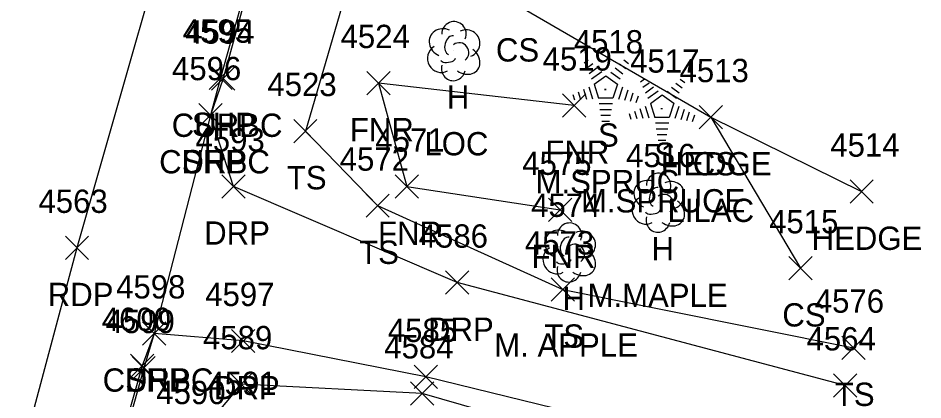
# Model space of a CAD drawing. Extents: x 1443912 to 1445411, y 621446 to 623693.
# Drawn here: x 1444910.4 to 1444988.1, y 623132 to 623164.8 of the extents above; entities that cross this region are included whole.
import ezdxf

# ---------------------------------------------------------------- set-up
doc = ezdxf.new("R2010")
doc.units = 0
for name, color, linetype in [('L_A', 7, 'Continuous'), ('L_C', 7, 'Continuous'), ('L_I', 7, 'Continuous'), ('L_TIC', 7, 'Continuous'), ('LAHR', 7, 'Continuous'), ('LELB', 7, 'Continuous'), ('LFNC', 7, 'Continuous'), ('LTC', 7, 'Continuous'), ('LTD', 7, 'Continuous'), ('P_A', 7, 'Continuous'), ('P_I', 7, 'Continuous'), ('P_TIC', 7, 'Continuous'), ('PET', 7, 'Continuous'), ('PSP', 7, 'Continuous'), ('R_A', 7, 'Continuous'), ('R_I', 7, 'Continuous'), ('R_TIC', 7, 'Continuous'), ('RC', 7, 'Continuous'), ('RDP', 7, 'Continuous')]:
    doc.layers.add(name, color=color, linetype=linetype)

msp = doc.modelspace()

# ---------------------------------------------------------------- linework, layer by layer
at = {"layer": 'L_TIC'}
for points in [[(1444940.378, 623158.2), (1444942.378, 623160.2)], [(1444942.378, 623158.2), (1444940.378, 623160.2)], [(1444957.173, 623156.268), (1444959.173, 623158.268)], [(1444959.173, 623156.268), (1444957.173, 623158.268)], [(1444968.926, 623155.274), (1444970.926, 623157.274)], [(1444970.926, 623155.274), (1444968.926, 623157.274)], [(1444968.926, 623155.274), (1444970.926, 623157.274)], [(1444970.926, 623155.274), (1444968.926, 623157.274)], [(1444934.094, 623154.078), (1444936.094, 623156.078)], [(1444936.094, 623154.078), (1444934.094, 623156.078)], [(1444942.801, 623149.313), (1444944.801, 623151.313)], [(1444944.801, 623149.313), (1444942.801, 623151.313)], [(1444981.872, 623148.879), (1444983.872, 623150.879)], [(1444983.872, 623148.879), (1444981.872, 623150.879)], [(1444940.304, 623147.676), (1444942.304, 623149.676)], [(1444942.304, 623147.676), (1444940.304, 623149.676)], [(1444955.983, 623147.316), (1444957.983, 623149.316)], [(1444957.983, 623147.316), (1444955.983, 623149.316)], [(1444976.618, 623142.302), (1444978.618, 623144.302)], [(1444978.618, 623142.302), (1444976.618, 623144.302)], [(1444956.21, 623140.482), (1444958.21, 623142.482)], [(1444958.21, 623140.482), (1444956.21, 623142.482)], [(1444981.161, 623135.484), (1444983.161, 623137.484)], [(1444983.161, 623135.484), (1444981.161, 623137.484)], [(1444928.57, 623132.35), (1444930.57, 623134.35)], [(1444930.57, 623132.35), (1444928.57, 623134.35)], [(1444944.131, 623131.561), (1444946.131, 623133.561)], [(1444946.131, 623131.561), (1444944.131, 623133.561)]]:
    msp.add_lwpolyline(points, dxfattribs=at)
at = {"layer": 'LAHR'}
msp.add_lwpolyline([(1444969.926, 623156.274), (1444982.872, 623149.879)], dxfattribs=at)
at = {"layer": 'LELB'}
for points in [[(1445011.818, 623244.379), (1444995.904, 623251.684), (1444976.44, 623254.406), (1444961.702, 623251.968), (1444954.045, 623221.944), (1444942.825, 623181.553), (1444935.094, 623155.078), (1444941.304, 623148.676), (1444957.21, 623141.482), (1444982.161, 623136.484)], [(1444976.44, 623254.406), (1444968.484, 623232.521), (1444961.908, 623212.324), (1444955.534, 623183.272), (1444953.019, 623166.045), (1444969.926, 623156.274), (1444977.618, 623143.302)], [(1444965.389, 623126.715), (1444945.131, 623132.561), (1444929.57, 623133.35), (1444925.638, 623128.642), (1444923.129, 623120.197), (1444914.405, 623088.979), (1444907.699, 623062.922), (1444896.39, 623030.415), (1444888.476, 622997.96), (1444877.452, 622951.177), (1444886.066, 622942.698), (1444898.812, 622937.039), (1444925.542, 622926.459)]]:
    msp.add_lwpolyline(points, dxfattribs=at)
at = {"layer": 'LFNC'}
msp.add_lwpolyline([(1444958.173, 623157.268), (1444941.378, 623159.2), (1444943.801, 623150.313), (1444956.983, 623148.316)], dxfattribs=at)
at = {"layer": 'LTC'}
for p, q in [((1444959.038, 623160.947), (1444959.393, 623161.205)), ((1444959.248, 623160.482), (1444959.777, 623160.866)), ((1444962.436, 623161.188), (1444962.856, 623160.883)), ((1444959.457, 623160.016), (1444960.161, 623160.527)), ((1444959.667, 623159.55), (1444960.545, 623160.188)), ((1444961.323, 623160.143), (1444962.133, 623159.554)), ((1444961.694, 623160.491), (1444962.373, 623159.997)), ((1444962.065, 623160.839), (1444962.615, 623160.44)), ((1444959.891, 623159.095), (1444960.903, 623159.83)), ((1444960.903, 623159.83), (1444961.9, 623159.105)), ((1444963.876, 623159.301), (1444964.231, 623159.558)), ((1444967.274, 623159.541), (1444967.693, 623159.236)), ((1444958.981, 623158.66), (1444959.253, 623157.824)), ((1444959.437, 623158.876), (1444959.768, 623157.857)), ((1444959.891, 623159.095), (1444960.278, 623157.902)), ((1444961.9, 623159.105), (1444961.509, 623157.902)), ((1444962.338, 623158.834), (1444962, 623157.794)), ((1444962.782, 623158.584), (1444962.495, 623157.699)), ((1444964.086, 623158.835), (1444964.615, 623159.219)), ((1444964.295, 623158.369), (1444964.999, 623158.881)), ((1444964.505, 623157.903), (1444965.383, 623158.541)), ((1444966.532, 623158.844), (1444967.211, 623158.351)), ((1444966.903, 623159.193), (1444967.453, 623158.793)), ((1444958.071, 623158.227), (1444958.223, 623157.759)), ((1444958.526, 623158.443), (1444958.738, 623157.792)), ((1444961.509, 623157.902), (1444960.278, 623157.902)), ((1444963.227, 623158.334), (1444962.99, 623157.604)), ((1444963.671, 623158.083), (1444963.484, 623157.509)), ((1444964.729, 623157.448), (1444965.741, 623158.183)), ((1444965.741, 623158.183), (1444966.738, 623157.458)), ((1444966.161, 623158.496), (1444966.971, 623157.907)), ((1444961.471, 623157.402), (1444960.326, 623157.402)), ((1444963.819, 623157.013), (1444964.091, 623156.178)), ((1444964.275, 623157.229), (1444964.606, 623156.21)), ((1444964.729, 623157.448), (1444965.116, 623156.255)), ((1444966.738, 623157.458), (1444966.347, 623156.255)), ((1444967.176, 623157.187), (1444966.838, 623156.148)), ((1444961.387, 623156.902), (1444960.398, 623156.902)), ((1444961.303, 623156.402), (1444960.471, 623156.402)), ((1444962.908, 623156.58), (1444963.061, 623156.112)), ((1444963.364, 623156.796), (1444963.576, 623156.145)), ((1444966.347, 623156.255), (1444965.116, 623156.255)), ((1444967.62, 623156.937), (1444967.333, 623156.052)), ((1444968.065, 623156.687), (1444967.828, 623155.957)), ((1444968.509, 623156.436), (1444968.322, 623155.862)), ((1444961.219, 623155.902), (1444960.544, 623155.902)), ((1444966.308, 623155.755), (1444965.164, 623155.755)), ((1444966.225, 623155.255), (1444965.236, 623155.255)), ((1444966.141, 623154.755), (1444965.309, 623154.755)), ((1444966.057, 623154.255), (1444965.382, 623154.255))]:
    msp.add_line(p, q, dxfattribs=at)
at = {"layer": 'LTD'}
for p, q in [((1444947.814, 623161.992), (1444947.814, 623161.992)), ((1444947.814, 623161.992), (1444947.814, 623161.992)), ((1444965.39, 623148.978), (1444965.39, 623148.978)), ((1444965.39, 623148.978), (1444965.39, 623148.978)), ((1444957.743, 623144.71), (1444957.743, 623144.71)), ((1444957.743, 623144.71), (1444957.743, 623144.71))]:
    msp.add_line(p, q, dxfattribs=at)
for centre in [(1444947.861, 623163.426), (1444965.437, 623150.412), (1444957.789, 623146.144)]:
    msp.add_arc(centre, 1.047, 335.52715, 180.95627, dxfattribs=at)
for centre, major_axis, ratio, start_param, end_param in [((1444947.022, 623162.659), (1.21, -0.512), 0.895232, 1.570796, 4.712389), ((1444947.606, 623162.451), (-0.208, -0.792), 0.645439, 3.141593, 6.283185), ((1444948.856, 623162.576), (-1.141, -0.483), 0.949671, 1.570796, 4.712389), ((1444948.314, 623161.826), (-0.5, 0.667), 0.989748, 3.141593, 6.283185), ((1444946.731, 623161.284), (0.584, -1.042), 0.959034, 3.141593, 6.283185), ((1444948.814, 623161.159), (-1.09, 0.792), 0.841452, 1.570796, 4.712389), ((1444947.356, 623161.242), (-0.625, -0.083), 0.423636, 0, 3.141593), ((1444947.814, 623160.492), (0.265, 1.061), 0.942809, 1.570796, 4.712389), ((1444964.598, 623149.645), (1.21, -0.512), 0.895232, 1.570796, 4.712389), ((1444966.432, 623149.562), (-1.141, -0.483), 0.949671, 1.570796, 4.712389), ((1444965.182, 623149.437), (-0.208, -0.792), 0.645439, 3.141593, 6.283185), ((1444964.307, 623148.27), (0.584, -1.042), 0.959034, 3.141593, 6.283185), ((1444965.89, 623148.812), (-0.5, 0.667), 0.989748, 3.141593, 6.283185), ((1444966.39, 623148.145), (-1.09, 0.792), 0.841452, 1.570796, 4.712389), ((1444965.39, 623147.478), (0.265, 1.061), 0.942809, 1.570796, 4.712389), ((1444964.932, 623148.228), (-0.625, -0.083), 0.423636, 0, 3.141593), ((1444956.951, 623145.376), (1.21, -0.512), 0.895232, 1.570796, 4.712389), ((1444958.784, 623145.293), (-1.141, -0.483), 0.949671, 1.570796, 4.712389), ((1444957.534, 623145.168), (-0.208, -0.792), 0.645439, 3.141593, 6.283185), ((1444958.243, 623144.543), (-0.5, 0.667), 0.989748, 3.141593, 6.283185), ((1444956.659, 623144.001), (0.584, -1.042), 0.959034, 3.141593, 6.283185), ((1444958.743, 623143.877), (-1.09, 0.792), 0.841452, 1.570796, 4.712389), ((1444957.284, 623143.96), (-0.625, -0.083), 0.423636, 0, 3.141593), ((1444957.743, 623143.21), (0.265, 1.061), 0.942809, 1.570796, 4.712389)]:
    msp.add_ellipse(centre, major_axis=major_axis, ratio=ratio, start_param=start_param, end_param=end_param, dxfattribs=at)
at = {"layer": 'P_TIC'}
for points in [[(1444926.821, 623158.658), (1444928.821, 623160.658)], [(1444928.821, 623158.658), (1444926.821, 623160.658)], [(1444925.956, 623155.444), (1444927.956, 623157.444)], [(1444927.956, 623155.444), (1444925.956, 623157.444)], [(1444914.481, 623144.054), (1444916.481, 623146.054)], [(1444916.481, 623144.054), (1444914.481, 623146.054)], [(1444921.102, 623136.709), (1444923.102, 623138.709)], [(1444923.102, 623136.709), (1444921.102, 623138.709)], [(1444920.079, 623133.92), (1444922.079, 623135.92)], [(1444922.079, 623133.92), (1444920.079, 623135.92)]]:
    msp.add_lwpolyline(points, dxfattribs=at)
at = {"layer": 'PET'}
msp.add_lwpolyline([(1445060.037, 623670.522), (1445049.49, 623631.423), (1445031.605, 623567.438), (1445020.437, 623527.05), (1445003.496, 623465.591), (1444988.101, 623409.137), (1444976.63, 623367.032), (1444962.485, 623315.052), (1444949.489, 623267.355), (1444937.78, 623225.39), (1444926.085, 623182.222), (1444915.481, 623145.054), (1444906.981, 623113.479), (1444893.635, 623066.096), (1444886.059, 623037.306), (1444876.58, 623001.084), (1444863.334, 622947.053), (1444849.426, 622890.74)], dxfattribs=at)
at = {"layer": 'PSP'}
msp.add_lwpolyline([(1444984.516, 623364.945), (1444970.172, 623313.004), (1444960.845, 623279.611), (1444959.914, 623275.87), (1444955.536, 623257.941), (1444945.503, 623223.598), (1444933.942, 623181.42), (1444927.821, 623159.658), (1444926.956, 623156.444), (1444922.102, 623137.709), (1444921.079, 623134.92), (1444914.496, 623111.784), (1444901.392, 623063.858), (1444892.119, 623031.221), (1444883.166, 622999.191), (1444870.024, 622952.196), (1444868.676, 622947.266), (1444864.214, 622931.668)], dxfattribs=at)
at = {"layer": 'R_TIC'}
for points in [[(1444927.035, 623158.578), (1444929.035, 623160.578)], [(1444929.035, 623158.578), (1444927.035, 623160.578)], [(1444925.956, 623155.444), (1444927.956, 623157.444)], [(1444927.956, 623155.444), (1444925.956, 623157.444)], [(1444925.956, 623155.444), (1444927.956, 623157.444)], [(1444927.956, 623155.444), (1444925.956, 623157.444)], [(1444927.917, 623149.328), (1444929.917, 623151.328)], [(1444929.917, 623149.328), (1444927.917, 623151.328)], [(1444947.144, 623141.07), (1444949.144, 623143.07)], [(1444949.144, 623141.07), (1444947.144, 623143.07)], [(1444921.102, 623136.709), (1444923.102, 623138.709)], [(1444923.102, 623136.709), (1444921.102, 623138.709)], [(1444921.102, 623136.709), (1444923.102, 623138.709)], [(1444923.102, 623136.709), (1444921.102, 623138.709)], [(1444928.755, 623136.061), (1444930.755, 623138.061)], [(1444930.755, 623136.061), (1444928.755, 623138.061)], [(1444920.209, 623133.736), (1444922.209, 623135.736)], [(1444922.209, 623133.736), (1444920.209, 623135.736)], [(1444944.435, 623132.975), (1444946.435, 623134.975)], [(1444946.435, 623132.975), (1444944.435, 623134.975)], [(1444980.445, 623132.249), (1444982.445, 623134.249)], [(1444982.445, 623132.249), (1444980.445, 623134.249)]]:
    msp.add_lwpolyline(points, dxfattribs=at)
at = {"layer": 'RC'}
for points in [[(1444955.536, 623257.941), (1444945.638, 623223.583), (1444934.06, 623181.442), (1444928.035, 623159.578), (1444926.956, 623156.444)], [(1444922.102, 623137.709), (1444921.209, 623134.736), (1444914.787, 623111.766), (1444901.487, 623063.724), (1444892.451, 623031.114), (1444883.386, 622999.316), (1444870.3, 622952.188), (1444868.676, 622947.266)]]:
    msp.add_lwpolyline(points, dxfattribs=at)
at = {"layer": 'RDP'}
for points in [[(1444981.445, 623133.249), (1444948.144, 623142.07), (1444928.917, 623150.328), (1444926.956, 623156.444)], [(1444980.049, 623125.529), (1444945.435, 623133.975), (1444929.755, 623137.061), (1444922.102, 623137.709)]]:
    msp.add_lwpolyline(points, dxfattribs=at)

# ---------------------------------------------------------------- texts
at = {"layer": 'L_A'}
for s, p in [('CS', (1444951.46, 623161.045)), ('H', (1444947.247, 623156.992)), ('FNR', (1444938.913, 623154.2)), ('S', (1444960.229, 623153.739)), ('FNR', (1444955.708, 623152.268)), ('S', (1444965.067, 623152.092)), ('HEDGE', (1444965.626, 623151.274)), ('CS', (1444968.367, 623151.274)), ('TS', (1444933.503, 623150.078)), ('FNR', (1444941.337, 623145.313)), ('HEDGE', (1444978.573, 623144.879)), ('TS', (1444939.714, 623143.676)), ('H', (1444964.823, 623143.978)), ('FNR', (1444954.518, 623143.316)), ('H', (1444957.176, 623139.71)), ('CS', (1444976.059, 623138.302)), ('TS', (1444955.62, 623136.482)), ('TS', (1444980.57, 623131.484))]:
    msp.add_text(s, height=2, dxfattribs=at).set_placement(p)
at = {"layer": 'L_C'}
for s, p in [('LOC', (1444945.318, 623152.992)), ('M.SPRUC', (1444954.867, 623149.739)), ('M.SPRUCE', (1444958.767, 623148.092)), ('LILAC', (1444966.201, 623147.274)), ('M.MAPLE', (1444959.327, 623139.978)), ('M. APPLE', (1444951.318, 623135.71))]:
    msp.add_text(s, height=2, dxfattribs=at).set_placement(p)
at = {"layer": 'L_I'}
for s, p in [('4524', (1444938.118, 623162.2)), ('4518', (1444958.15, 623161.739)), ('4519', (1444955.472, 623160.268)), ('4517', (1444962.988, 623160.092)), ('4513', (1444967.233, 623159.274)), ('4513', (1444967.233, 623159.274)), ('4523', (1444931.834, 623158.078)), ('4571', (1444941.109, 623153.313)), ('4514', (1444980.179, 623152.879)), ('4516', (1444962.642, 623151.978)), ('4572', (1444938.045, 623151.676)), ('4575', (1444953.723, 623151.316)), ('4574', (1444954.483, 623147.71)), ('4515', (1444974.925, 623146.302)), ('4573', (1444953.95, 623144.482)), ('4576', (1444978.846, 623139.484)), ('4589', (1444926.303, 623136.35)), ('4584', (1444941.871, 623135.561)), ('4590', (1444922.292, 623131.642))]:
    msp.add_text(s, height=2, dxfattribs=at).set_placement(p)
at = {"layer": 'LTC'}
for p in [(1444960.786, 623158.843), (1444965.623, 623157.196)]:
    msp.add_text('.', height=1.037, rotation=270, dxfattribs=at).set_placement(p)
at = {"layer": 'P_A'}
for s, p in [('SHP', (1444925.356, 623154.658)), ('SHP', (1444924.492, 623151.444)), ('RDP', (1444912.97, 623140.054)), ('SHP', (1444919.638, 623132.709))]:
    msp.add_text(s, height=2, dxfattribs=at).set_placement(p)
at = {"layer": 'P_I'}
for s, p in [('4595', (1444924.561, 623162.658)), ('4596', (1444923.641, 623159.444)), ('4563', (1444912.174, 623148.054)), ('4598', (1444918.843, 623140.709)), ('4600', (1444917.607, 623137.92))]:
    msp.add_text(s, height=2, dxfattribs=at).set_placement(p)
at = {"layer": 'R_A'}
for s, p in [('CURBC', (1444923.618, 623154.578)), ('CURBC', (1444922.539, 623151.444)), ('DRP', (1444924.444, 623151.444)), ('DRP', (1444926.405, 623145.328)), ('DRP', (1444945.632, 623137.07)), ('CURBC', (1444917.685, 623132.709)), ('DRP', (1444919.591, 623132.709)), ('DRP', (1444927.243, 623132.061))]:
    msp.add_text(s, height=2, dxfattribs=at).set_placement(p)
at = {"layer": 'R_I'}
for s, p in [('4594', (1444924.775, 623162.578)), ('4596', (1444923.641, 623159.444)), ('4596', (1444923.641, 623159.444)), ('4593', (1444925.657, 623153.328)), ('4586', (1444944.829, 623145.07)), ('4598', (1444918.843, 623140.709)), ('4598', (1444918.843, 623140.709)), ('4597', (1444926.495, 623140.061)), ('4599', (1444917.942, 623137.736)), ('4585', (1444942.175, 623136.975)), ('4564', (1444978.138, 623136.249)), ('4591', (1444926.682, 623132.426)), ('4591', (1444926.682, 623132.426))]:
    msp.add_text(s, height=2, dxfattribs=at).set_placement(p)

doc.saveas('drawing.dxf')
